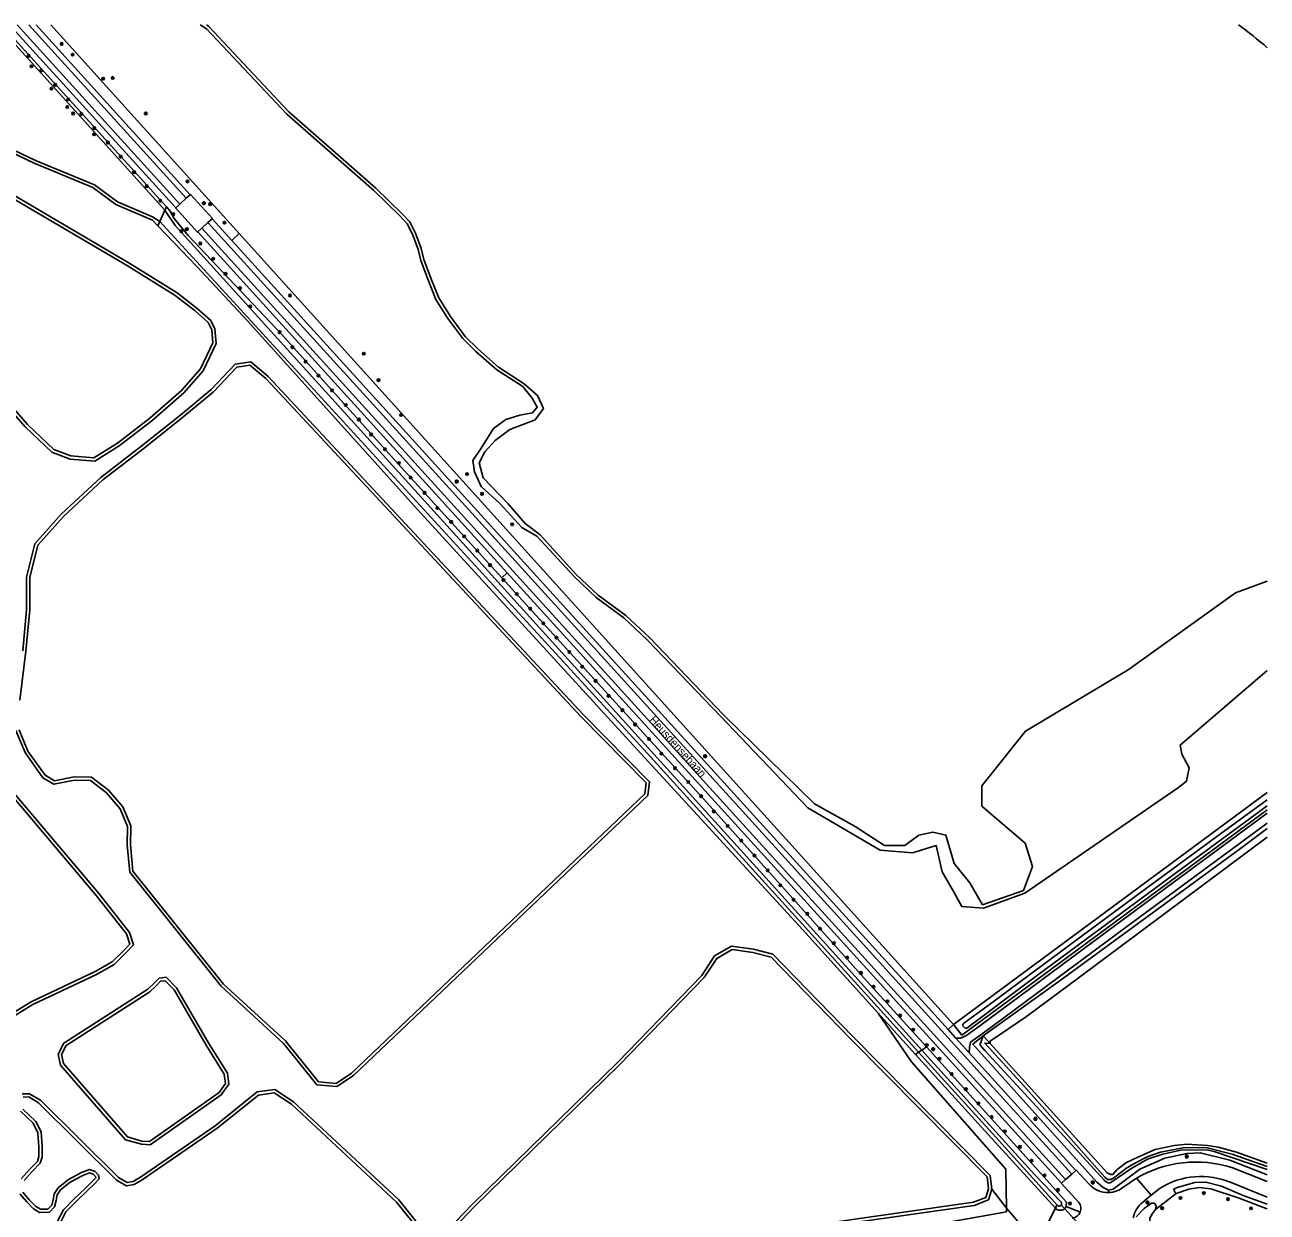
# Model space of a CAD drawing. Extents: x 136000 to 141000, y 400494 to 402006.
# Drawn here: x 140611.8 to 141000, y 401629 to 402000 of the extents above; entities that cross this region are included whole.
import ezdxf

# ---------------------------------------------------------------- set-up
doc = ezdxf.new("R2010")
doc.units = 0
for name, color, linetype in [('gg-anno-openbare ruimte label', 7, 'Continuous'), ('gg-knt-bronhoudergrens', 7, 'Continuous'), ('gg-knt-onverhard', 7, 'Continuous'), ('gg-knt-verharding', 7, 'Continuous'), ('gg-knt-verharding nz', 7, 'Continuous'), ('gg-kntw-bovenkant insteek waterloop', 7, 'Continuous'), ('gg-kntw-waterlijn', 7, 'Continuous'), ('gg-kwrk-duiker nz buis', 7, 'Continuous'), ('gt-grn-groengrens', 7, 'Continuous'), ('gt-grn-vlakafsluiter', 7, 'Continuous'), ('gt-symb-boom', 7, 'Continuous'), ('gt-symb-lichtmast', 7, 'Continuous')]:
    doc.layers.add(name, color=color, linetype=linetype)

# ---------------------------------------------------------------- blocks, each defined once
blk = doc.blocks.new('gt0-BOOM')
at = {"layer": 'gt-symb-boom'}
for radius in [0.4, 0.2]:
    blk.add_circle((0, 0), radius, dxfattribs=at)
blk = doc.blocks.new('gt0-LMAST')
at = {"layer": 'gt-symb-lichtmast'}
for p, q in [((-0.18, 0.17), (-0.45, 0.44)), ((-0.01, 0.25), (-0.01, 0.62)), ((0.17, 0.17), (0.44, 0.44)), ((-0.26, 0), (-0.63, 0)), ((-0.18, -0.18), (-0.45, -0.45)), ((-0.01, -0.25), (-0.01, -0.63)), ((0.44, -0.45), (0.17, -0.18)), ((0.24, 0), (0.62, 0))]:
    blk.add_line(p, q, dxfattribs=at)
blk.add_circle((-0.01, 0), 0.25, dxfattribs=at)

msp = doc.modelspace()

# ---------------------------------------------------------------- linework, layer by layer
at = {"layer": 'gg-knt-bronhoudergrens'}
msp.add_line((140965.1, 401629.9), (140971.58, 401634.87), dxfattribs=at)
at = {"layer": 'gg-knt-onverhard'}
msp.add_line((140906.9, 401678.83), (140902.62, 401683.54), dxfattribs=at)
for points in [[(140902.62, 401683.54), (140903.09, 401683.4), (140904.23, 401683.41), (140905.88, 401684.14), (140910.24, 401687.27), (140952.2, 401718.37), (141000, 401753.67)], [(140906.9, 401678.83), (140906.95, 401680.57), (140907.34, 401682.11), (140911.72, 401685.25), (140953.69, 401716.36), (141000, 401750.56)]]:
    msp.add_lwpolyline(points, dxfattribs=at)
at = {"layer": 'gg-knt-verharding'}
for p, q in [((140607.05, 402000), (140658.95, 401942.82)), ((140615.3, 402000), (140663.46, 401946.94)), ((140663.46, 401946.94), (140662.21, 401945.82)), ((140660.26, 401944), (140658.95, 401942.82)), ((140662.21, 401945.82), (140660.26, 401944)), ((140669.03, 401938.24), (140670.3, 401939.42)), ((140676.45, 401932.64), (140670.3, 401939.42)), ((140665.83, 401935.28), (140667.1, 401936.43)), ((140667.1, 401936.43), (140669.03, 401938.24)), ((140762.53, 401828.79), (140665.83, 401935.28)), ((140902.62, 401683.54), (140900.32, 401686.07)), ((140940.24, 401642.1), (140906.9, 401678.83)), ((140937.03, 401639.19), (140938.93, 401640.93)), ((140938.93, 401640.93), (140940.24, 401642.1)), ((140988.97, 401642.95), (141000, 401638.65)), ((140935.79, 401638.07), (140937.03, 401639.19)), ((140955.21, 401636.99), (140959.15, 401639.67)), ((140963.73, 401634.31), (140959.15, 401639.67)), ((140966.53, 401636.54), (140963.73, 401634.31)), ((140988.71, 401638.26), (141000, 401633.72)), ((140963.73, 401634.31), (140961.1, 401632.07))]:
    msp.add_line(p, q, dxfattribs=at)
for points in [[(140670.3, 401939.42), (140670.4, 401939.51), (140663.56, 401947.04), (140663.46, 401946.94)], [(140665.83, 401935.28), (140665.78, 401935.22), (140658.92, 401942.8), (140658.95, 401942.82)], [(140900.32, 401686.07), (140823.05, 401771.19), (140676.45, 401932.64)], [(140935.79, 401638.07), (140818.14, 401767.55), (140762.53, 401828.79)], [(140940.24, 401642.1), (140940.34, 401642.2), (140944.24, 401637.93)], [(140941.11, 401632.08), (140935.72, 401638.01), (140935.79, 401638.07)]]:
    msp.add_lwpolyline(points, dxfattribs=at)
for centre, radius, start, end in [((140977.75, 401607.79), 36.91, 72.3033, 120.2616), ((140950.2, 401642.9), 7.76, 219.8548, 272.5548), ((140950.2, 401642.9), 7.76, 272.563, 310.2847), ((140979.29, 401615.89), 24.28, 67.1638, 121.713), ((140938.71, 401630.16), 3.08, 277.5228, 338.6126), ((140938.71, 401630.16), 3.08, 338.6592, 38.7625), ((140965.94, 401625.79), 7.93, 127.642, 169.1577)]:
    msp.add_arc(centre, radius, start, end, dxfattribs=at)
at = {"layer": 'gg-knt-verharding nz'}
for p, q in [((140609.41, 402000), (140660.26, 401944)), ((140613.03, 402000), (140662.21, 401945.82))]:
    msp.add_line(p, q, dxfattribs=at)
for points in [[(140937.03, 401639.19), (140819.75, 401768.35), (140667.1, 401936.43)], [(140938.93, 401640.93), (140821.74, 401770.06), (140669.03, 401938.24)]]:
    msp.add_lwpolyline(points, dxfattribs=at)
at = {"layer": 'gg-kntw-bovenkant insteek waterloop'}
for p, q in [((140605.63, 401998.79), (140656.03, 401943.09)), ((140902.01, 401687.64), (141000, 401760.18)), ((140878.5, 401691.2), (140890.16, 401678.3))]:
    msp.add_line(p, q, dxfattribs=at)
for points in [[(140538.81, 402000), (140557.12, 401988.96), (140593.84, 401966.65), (140614.75, 401956.74), (140633.06, 401949.13), (140640.28, 401943.82), (140651.75, 401938.94), (140653.38, 401937.24)], [(140666.63, 402000), (140668.61, 401998.79), (140693.64, 401972.12), (140720.82, 401948.27), (140728.99, 401940.29), (140731.32, 401937.84), (140732.94, 401934.56), (140734.67, 401929.84), (140735.58, 401926.35), (140737.94, 401920), (140740.24, 401914.23), (140743.99, 401908.27), (140748.69, 401901.96), (140752.66, 401898.07), (140759.25, 401892.24), (140767.37, 401886.97)], [(140577.33, 401964.96), (140644.61, 401925.46), (140659.37, 401916.3)], [(140760.85, 401827.27), (140727.33, 401864.09), (140692.07, 401903.28), (140662.82, 401934.22), (140658.42, 401939.45), (140657.19, 401941.81), (140656.03, 401943.09)], [(140653.38, 401937.24), (140665.63, 401924.39), (140681.29, 401907.58), (140734.49, 401848.58), (140799.62, 401777.41), (140854.96, 401717.22), (140878.5, 401691.2)], [(140659.37, 401916.3), (140665.63, 401911.39), (140669.91, 401907.62), (140671.17, 401904.98), (140671.59, 401900.41), (140667.51, 401891.93), (140661.51, 401885.04), (140651.49, 401876.31), (140641.33, 401868.5), (140633.66, 401863.71), (140625.95, 401864.31), (140620.29, 401866.48), (140611.89, 401874.41), (140595.59, 401893.09)], [(140611.17, 401804.4), (140612.35, 401817.27), (140612.32, 401827.41), (140614.96, 401837.89), (140623.15, 401847.11), (140635.54, 401858.61), (140648.44, 401868.54), (140660.53, 401878.15), (140670.05, 401886.11), (140677.51, 401894.01), (140682.4, 401894.76), (140687.82, 401890.18), (140786.31, 401784.55), (140807, 401763.49), (140806.46, 401759.26), (140714.46, 401671.71), (140709.3, 401668.25), (140703.07, 401668.84), (140693.26, 401681.02), (140692.53, 401681.84), (140673.18, 401699.62)], [(140771.84, 401840.28), (140767.14, 401843), (140760.2, 401850.43), (140754.42, 401855.73), (140752.35, 401860.35), (140751.82, 401863.9), (140754.14, 401867.4), (140758.23, 401873.9), (140762.07, 401876.68), (140766.44, 401878.05), (140770.43, 401878.8), (140771.91, 401880.5), (140770.3, 401883.32), (140767.37, 401886.97)], [(140771.84, 401840.28), (140783.42, 401827.6), (140790.37, 401821.03), (140798.99, 401814.72), (140806.36, 401807.76), (140829.31, 401783.86), (140856.52, 401755.4), (140879.11, 401742.14), (140889.18, 401741.32), (140896.55, 401743.6), (140898.4, 401735.4), (140901.87, 401729.43), (140904.63, 401724.5), (140911.32, 401724.03), (140924.33, 401728.67), (140972.27, 401761.74), (140974.8, 401763.65), (140975.58, 401767.82), (140973.35, 401772.12), (140972.79, 401774.98), (141000, 401798.29)], [(140760.85, 401827.27), (140788.77, 401796.6), (140824.9, 401757), (140875.05, 401701.11), (140893.52, 401680.69)], [(140673.18, 401699.62), (140644.61, 401735.22), (140643.83, 401743.8), (140643.91, 401749.58), (140641.57, 401755.1), (140637.21, 401760.19), (140632.28, 401763.91), (140627.29, 401764), (140620.87, 401762.74), (140617.47, 401764.77), (140611.91, 401772.62), (140609.02, 401779.55)], [(140597.77, 401772.46), (140635.02, 401728.47), (140644.51, 401716.45), (140645.73, 401712.52), (140643.31, 401709.96), (140639.69, 401706.4), (140634.21, 401703.33), (140614.26, 401693.88), (140605.9, 401688.69)], [(140902.01, 401687.64), (140904.58, 401684.36), (141000, 401754.72)], [(140911.28, 401684.14), (140936.5, 401702.23), (140991.68, 401742.7), (141000, 401748.88)], [(140913.41, 401681.78), (140913.4, 401682.51), (140924.77, 401690.13), (140940.98, 401702.12), (141000, 401746.21)], [(140913.94, 401636.24), (140913.45, 401640.48), (140870.62, 401683.81), (140845.58, 401709.61), (140839.53, 401711.18), (140832.59, 401712.1), (140827.29, 401709.07), (140823.31, 401702.96), (140796.95, 401675.76), (140751.55, 401631.41), (140743.92, 401623.41), (140738.19, 401620.97), (140728.63, 401632.87), (140695.73, 401663.55), (140689.96, 401667.35), (140684.37, 401666.58), (140671.26, 401656.05), (140647.96, 401639.98), (140645.67, 401638.66), (140643.76, 401638.3), (140641.11, 401639.84), (140616.7, 401664.03), (140613.26, 401666.02), (140610.93, 401665.96)], [(140675.5, 401669.01), (140673.2, 401665.66), (140651.01, 401650.03), (140648.23, 401650.26), (140643.3, 401651.66), (140622.94, 401674.98), (140622.22, 401678.4), (140623.97, 401681.84), (140650.21, 401698.67), (140652.13, 401700.44), (140653.74, 401702.14), (140656, 401702.41), (140659.22, 401699.08), (140669.3, 401681.74), (140675.09, 401672.43), (140675.5, 401669.01)], [(140911.28, 401684.14), (140908, 401681.48), (140946.83, 401638.45), (140948.71, 401636.78), (140950.42, 401635.9)], [(140893.52, 401680.69), (140927.66, 401642.97), (140937.33, 401632.11), (140937.23, 401630.79)], [(140913.41, 401681.78), (140949.97, 401641.28), (140951.16, 401640.79), (140951.8, 401640.83), (140953.16, 401642.36), (140956.03, 401644.59), (140959.61, 401646.25), (140964.96, 401648.57), (140970.99, 401649.87), (140974.97, 401650.3), (140981.33, 401649.86), (140984.73, 401649.36), (140990.47, 401647.79), (141000, 401644.33)], [(140933.93, 401630.14), (140912.78, 401653.31), (140890.16, 401678.3)], [(140610.41, 401660.57), (140614.4, 401656.8), (140615.88, 401653.83), (140616.18, 401649.49), (140616.21, 401646.39), (140615.74, 401644.82), (140613.26, 401642.33), (140610.67, 401639.44)], [(140950.42, 401635.9), (140951.93, 401636.23), (140960.21, 401642.5), (140968.02, 401645.89), (140974.89, 401647.33), (140979.12, 401647.58), (140988.36, 401645.24), (141000, 401640.71)], [(140610.27, 401634.81), (140612.4, 401632.24), (140614.5, 401630.12), (140616.43, 401628.91), (140619.47, 401628.99), (140621.12, 401630.74), (140621.6, 401632.66), (140621.9, 401634.43), (140622.93, 401635.96), (140626.02, 401638.36), (140629.9, 401640.52), (140632.02, 401641.34), (140633.21, 401640.89), (140633.9, 401640.16), (140633.95, 401639.8), (140632.91, 401638.7), (140630.74, 401636.53), (140627.03, 401633.01), (140623.84, 401629.77), (140622.1, 401626.43), (140623, 401618.06), (140612.63, 401614.46), (140597.47, 401611.07)], [(140971.58, 401634.87), (140971.18, 401635.26), (140970.83, 401636.25), (140971.92, 401636.76), (140977.43, 401638.32), (140980.87, 401638.44), (140985.73, 401637.12), (140992.46, 401634.24), (141000, 401631.48)], [(140971.58, 401634.87), (140975.52, 401636.18), (140978.72, 401636.77), (140982.36, 401636.35), (140991.27, 401633.37), (140999.64, 401630.2), (141000, 401630.12)], [(140913.94, 401636.24), (140912.92, 401632.85), (140908.5, 401631.16), (140832.16, 401620.28), (140791.6, 401616.32), (140759.62, 401612.63), (140754.39, 401611.95), (140751.04, 401614.04), (140746.14, 401611.28), (140733.83, 401608.79), (140614.56, 401598.53), (140527.53, 401587.8), (140526.06, 401586.38), (140526.2, 401585.05), (140515.33, 401584.11), (140514.27, 401584.72), (140496.05, 401582.92)], [(140959.08, 401627.57), (140961.52, 401630.21), (140963.91, 401631.88), (140964.79, 401631.8), (140965.32, 401631.05), (140965.1, 401629.9)], [(140965.1, 401629.9), (140964.21, 401628.62), (140963.32, 401627.15), (140963.37, 401626.09), (140988.42, 401598.9), (141000, 401586.12)]]:
    msp.add_lwpolyline(points, dxfattribs=at)
for centre, radius, start, end in [((140927.36, 401910.52), 109.81, 48.5811, 54.5747), ((140935.15, 401631.26), 1.66, 222.3852, 274.5501), ((140935.58, 401631.3), 1.72, 260.1746, 342.7204)]:
    msp.add_arc(centre, radius, start, end, dxfattribs=at)
at = {"layer": 'gg-kntw-waterlijn'}
for p, q in [((140603.19, 402000), (140655.58, 401942.09)), ((140911.07, 401725.01), (140923.87, 401729.57))]:
    msp.add_line(p, q, dxfattribs=at)
for points in [[(140540.75, 402000), (140557.64, 401989.81), (140594.31, 401967.53), (140615.16, 401957.65), (140633.56, 401950.01), (140640.78, 401944.69), (140651.7, 401940.05), (140653.99, 401938.58)], [(140668.55, 402000), (140669.24, 401999.57), (140694.33, 401972.84), (140721.5, 401949), (140729.71, 401940.99), (140732.14, 401938.42), (140733.86, 401934.96), (140735.62, 401930.14), (140736.53, 401926.65), (140738.87, 401920.36), (140741.13, 401914.68), (140744.81, 401908.84), (140749.45, 401902.61), (140753.34, 401898.8), (140759.86, 401893.04), (140767.85, 401887.86)], [(140596.36, 401893.73), (140612.62, 401875.1), (140620.83, 401867.34), (140626.17, 401865.3), (140633.41, 401864.73), (140640.76, 401869.32), (140650.86, 401877.09), (140660.8, 401885.75), (140666.67, 401892.49), (140670.57, 401900.6), (140670.19, 401904.71), (140669.09, 401907), (140664.99, 401910.62), (140658.8, 401915.48), (140644.1, 401924.61), (140576.83, 401964.09)], [(140655.58, 401942.09), (140658.8, 401937.26), (140683.75, 401909.72), (140819.46, 401759.89), (140892.11, 401679.69)], [(140653.99, 401938.58), (140805.25, 401773.62), (140877.18, 401694.31), (140891.1, 401678.97)], [(140709.04, 401669.28), (140713.83, 401672.5), (140805.51, 401759.74), (140805.94, 401763.13), (140785.59, 401783.86), (140687.13, 401889.46), (140682.11, 401893.7), (140678, 401893.07), (140670.74, 401885.39), (140661.16, 401877.38), (140649.06, 401867.75), (140636.18, 401857.85), (140623.87, 401846.41), (140615.87, 401837.41), (140613.32, 401827.28), (140613.35, 401817.23), (140612.17, 401804.3), (140610.28, 401789.03)], [(140767.85, 401887.86), (140771.98, 401884.2), (140773.87, 401880.1), (140771.3, 401876.54), (140763.4, 401873.62), (140758.81, 401870.18), (140755.56, 401866.56), (140753.77, 401863.2), (140755.01, 401858.48), (140762.88, 401850.35), (140768.11, 401844.24), (140772.83, 401840.68)], [(140772.83, 401840.68), (140784.13, 401828.3), (140791.01, 401821.8), (140799.63, 401815.49), (140807.07, 401808.47), (140830.02, 401784.56), (140858.54, 401756.65)], [(140923.87, 401729.57), (140926.72, 401737.01), (140924.4, 401744.32), (140910.87, 401755.9), (140910.87, 401762.23), (140924.48, 401779.35), (140956.53, 401798.46), (140990.07, 401822.55), (141000, 401826.17)], [(140610.03, 401779.74), (140612.79, 401773.11), (140618.17, 401765.52), (140621.05, 401763.8), (140627.21, 401765.01), (140632.62, 401764.9), (140637.9, 401760.92), (140642.43, 401755.64), (140644.92, 401749.78), (140644.83, 401743.84), (140645.58, 401735.61), (140673.91, 401700.31), (140693.24, 401682.54), (140694.02, 401681.66), (140703.59, 401669.8), (140709.04, 401669.28)], [(140605.29, 401689.49), (140613.78, 401694.76), (140633.75, 401704.22), (140639.09, 401707.21), (140642.6, 401710.66), (140644.6, 401712.78), (140643.61, 401715.98), (140634.25, 401727.83), (140597.03, 401771.78)], [(141000, 401756.03), (140969.67, 401733.72), (140943.42, 401714.29), (140925.4, 401701.04), (140906.17, 401686.57), (140905.63, 401686.55), (140904.83, 401687.35), (140904.86, 401687.66), (140905.23, 401688.05), (140912.39, 401693.28), (140925.77, 401703.23), (140941.9, 401715.11), (140961.93, 401729.93), (140985.43, 401747.22), (141000, 401757.85)], [(140858.54, 401756.65), (140871.3, 401749.57), (140880.41, 401743.6), (140886.76, 401743.6), (140891.2, 401746.8), (140895.49, 401747.78), (140899.64, 401746.86), (140902.25, 401737.96), (140907.05, 401731.98), (140911.07, 401725.01)], [(140832.04, 401621.27), (140908.25, 401632.14), (140912.1, 401633.61), (140912.92, 401636.33), (140912.49, 401640.02), (140869.9, 401683.11), (140845.05, 401708.72), (140839.34, 401710.2), (140832.79, 401711.06), (140828, 401708.33), (140824.1, 401702.34), (140797.66, 401675.05), (140752.25, 401630.69), (140744.5, 401622.57)], [(140655.63, 401701.36), (140654.21, 401701.19), (140652.84, 401699.73), (140650.83, 401697.87), (140624.74, 401681.14), (140623.27, 401678.27), (140623.87, 401675.45), (140643.86, 401652.54), (140648.4, 401651.25), (140650.73, 401651.06), (140672.48, 401666.38), (140674.46, 401669.27), (140674.12, 401672.1), (140668.45, 401681.22), (140658.42, 401698.47), (140655.63, 401701.36)], [(140911.28, 401684.14), (140910.3, 401681.48), (140910.29, 401681.25), (140911.77, 401679.5), (140941.5, 401647.39), (140949.05, 401639.03), (140949.78, 401638.45), (140950.65, 401638.07), (140951.18, 401638.27), (140957.43, 401642.62), (140962.61, 401645.55), (140967.42, 401647.18), (140973.02, 401648.41), (140981.28, 401648.5), (140983.76, 401647.92), (141000, 401642.32)], [(140892.11, 401679.69), (140927.31, 401640.84), (140935.64, 401632.16)], [(140913.41, 401681.78), (140911.78, 401681.83), (140923.93, 401668.55), (140949.24, 401639.99), (140950.1, 401639.28), (140951.12, 401639.19), (140951.95, 401639.7), (140956.14, 401642.91), (140959.26, 401644.64), (140962.52, 401646.28), (140966.67, 401647.8), (140973.8, 401649.18), (140977.57, 401649.26), (140981.24, 401649.1), (140989.06, 401647.12), (140995.81, 401644.8), (141000, 401643.26)], [(140934.49, 401631.12), (140915.18, 401652.42), (140898.15, 401671.19), (140891.1, 401678.97)], [(140737.89, 401619.75), (140727.9, 401632.18), (140695.11, 401662.76), (140689.73, 401666.31), (140684.78, 401665.63), (140671.89, 401655.27), (140648.49, 401639.13), (140646.02, 401637.71), (140643.58, 401637.25), (140640.5, 401639.04), (140616.09, 401663.23), (140613.01, 401665.02), (140611.33, 401664.97)], [(140611.18, 401661.22), (140615.22, 401657.41), (140616.86, 401654.1), (140617.18, 401649.53), (140617.21, 401646.24), (140616.62, 401644.29), (140613.99, 401641.64), (140611.55, 401638.93)], [(140611.21, 401635.24), (140613.14, 401632.91), (140615.13, 401630.9), (140616.71, 401629.92), (140619.03, 401629.98), (140620.22, 401631.24), (140620.62, 401632.86), (140620.95, 401634.81), (140622.19, 401636.65), (140625.47, 401639.19), (140629.47, 401641.43), (140632.02, 401642.41), (140633.78, 401641.75), (140634.84, 401640.62), (140635.01, 401639.46), (140633.63, 401638), (140631.43, 401635.81), (140627.73, 401632.29), (140624.66, 401629.18), (140623.13, 401626.23), (140624.08, 401617.38), (140612.91, 401613.5), (140597.2, 401609.98)]]:
    msp.add_lwpolyline(points, dxfattribs=at)
msp.add_arc((140935, 401631.72), 0.779, 229.3651, 34.4992, dxfattribs=at)
at = {"layer": 'gg-kwrk-duiker nz buis'}
for p, q in [((140926.72, 401616.03), (140934.41, 401631.39)), ((140935.63, 401631.28), (140948.7, 401617.12))]:
    msp.add_line(p, q, dxfattribs=at)
at = {"layer": 'gt-grn-groengrens'}
for p, q in [((140619.95, 402000), (140678.83, 401934.79)), ((140676.45, 401932.64), (140678.83, 401934.79)), ((140902.01, 401687.64), (140678.83, 401934.79)), ((140762.53, 401828.79), (140760.85, 401827.27)), ((140900.32, 401686.07), (140902.01, 401687.64)), ((140918.58, 401630.32), (140913.94, 401636.24)), ((140950.54, 401635.15), (140950.42, 401635.9)), ((140922.85, 401625.3), (140918.58, 401630.32)), ((140941.58, 401629.04), (140937.23, 401630.79))]:
    msp.add_line(p, q, dxfattribs=at)
for points in [[(140878.5, 401691.2), (140888.91, 401675.99), (140918.33, 401642.42), (140918.58, 401630.32)], [(140369.1, 401566.23), (140386.67, 401568.27), (140483, 401578.52), (140522.96, 401583.15), (140611.22, 401593.18), (140730.1, 401605.99), (140792.04, 401613.15), (140797.76, 401613.94), (140850.62, 401619.66), (140895.25, 401624.97), (140918.6, 401629.16), (140918.58, 401630.32)]]:
    msp.add_lwpolyline(points, dxfattribs=at)
at = {"layer": 'gt-grn-vlakafsluiter'}
for p, q in [((140655.58, 401942.09), (140656.03, 401943.09)), ((140653.99, 401938.58), (140655.58, 401942.09)), ((140653.99, 401938.58), (140653.38, 401937.24)), ((140892.11, 401679.69), (140891.1, 401678.97)), ((140893.52, 401680.69), (140892.11, 401679.69)), ((140890.16, 401678.3), (140891.1, 401678.97))]:
    msp.add_line(p, q, dxfattribs=at)
msp.add_lwpolyline([(140911.28, 401684.14), (140912.54, 401682.75), (140913.41, 401681.78)], dxfattribs=at)

# ---------------------------------------------------------------- block references
at = {"layer": 'gt-symb-boom'}
for p in [(140623.33, 401994.06), (140613, 401990.31), (140626.75, 401990.7), (140613.87, 401987.04), (140616.99, 401985.8), (140636.3, 401983.18), (140639.27, 401983.41), (140620.11, 401980.07), (140621.28, 401981.24), (140625.07, 401974.34), (140625.37, 401976.73), (140626.92, 401972.3), (140629.46, 401972.12), (140649.59, 401972.31), (140633.52, 401967.73), (140633.48, 401965.79), (140637.76, 401963.24), (140641.77, 401958.79), (140645.97, 401953.98), (140662.63, 401951.08), (140649.89, 401949.6), (140654.15, 401945.05), (140669.7, 401943.97), (140658.2, 401940.83), (140660.7, 401935.52), (140662.44, 401936.18), (140674.2, 401938.18), (140666.64, 401931.69), (140670.68, 401926.95), (140674.53, 401922.2), (140679.04, 401917.72), (140682.25, 401911.98), (140694.67, 401915.43), (140691.43, 401903.98), (140695.46, 401899.27), (140717.72, 401897.25), (140699.54, 401894.79), (140703.57, 401890.38), (140722.34, 401888.99), (140707.8, 401885.79), (140712.08, 401881.22), (140716.16, 401876.69), (140729.34, 401878.1), (140720.02, 401872.01), (140724.32, 401867.39), (140728.71, 401863.08), (140732.39, 401858.54), (140750, 401859.67), (140736.72, 401853.76), (140754.68, 401853.48), (140740.72, 401849.05), (140745.02, 401844.73), (140764.07, 401843.95), (140749.09, 401840.18), (140753.19, 401835.74), (140757.18, 401831.2), (140761.38, 401826.53), (140765.51, 401822.17), (140769.74, 401817.57), (140773.84, 401813), (140777.93, 401808.54), (140781.95, 401804.05), (140785.99, 401799.48), (140790.16, 401795.05), (140794.21, 401790.36), (140798.53, 401785.86), (140802.5, 401781.41), (140806.87, 401776.89), (140810.7, 401772.28), (140814.98, 401767.74), (140819.13, 401763.42), (140823.15, 401758.98), (140827.12, 401754.24), (140831.44, 401749.68), (140835.71, 401745.1), (140839.8, 401740.44), (140843.93, 401735.85), (140847.88, 401731.16), (140852.02, 401726.65), (140856.32, 401722.25), (140860.3, 401717.62), (140864.6, 401713.08), (140868.79, 401708.57), (140873.02, 401703.81), (140877.01, 401699.46), (140881.36, 401694.91), (140885.3, 401690.47), (140889.4, 401686.04), (140893.66, 401681.25), (140897.61, 401676.98), (140901.43, 401672.2), (140905.83, 401667.48), (140909.77, 401663.01), (140913.93, 401658.79), (140918.04, 401654.29), (140922.75, 401649.45), (140926.39, 401645.1), (140930.45, 401640.54), (140934.65, 401635.99), (140972.93, 401633.45), (140980.21, 401634.99), (140987.76, 401633.07), (140938.41, 401631.72), (140967.18, 401630.26), (140994.97, 401630.24)]:
    msp.add_blockref('gt0-BOOM', p, dxfattribs=at)
at = {"layer": 'gt-symb-lichtmast'}
for p in [(140667.75, 401944.27), (140746.75, 401857.28), (140824.37, 401771.48), (140895.64, 401679.95), (140927.58, 401658.2), (140974.86, 401646.44), (140945.49, 401638.34), (140962.6, 401632.07)]:
    msp.add_blockref('gt0-LMAST', p, dxfattribs=at)

# ---------------------------------------------------------------- texts
at = {"layer": 'gg-anno-openbare ruimte label'}
msp.add_text('Heusdensebaan', height=2.5, rotation=312.3, dxfattribs=at).set_placement((140806.73, 401782.66))

doc.saveas('drawing.dxf')
